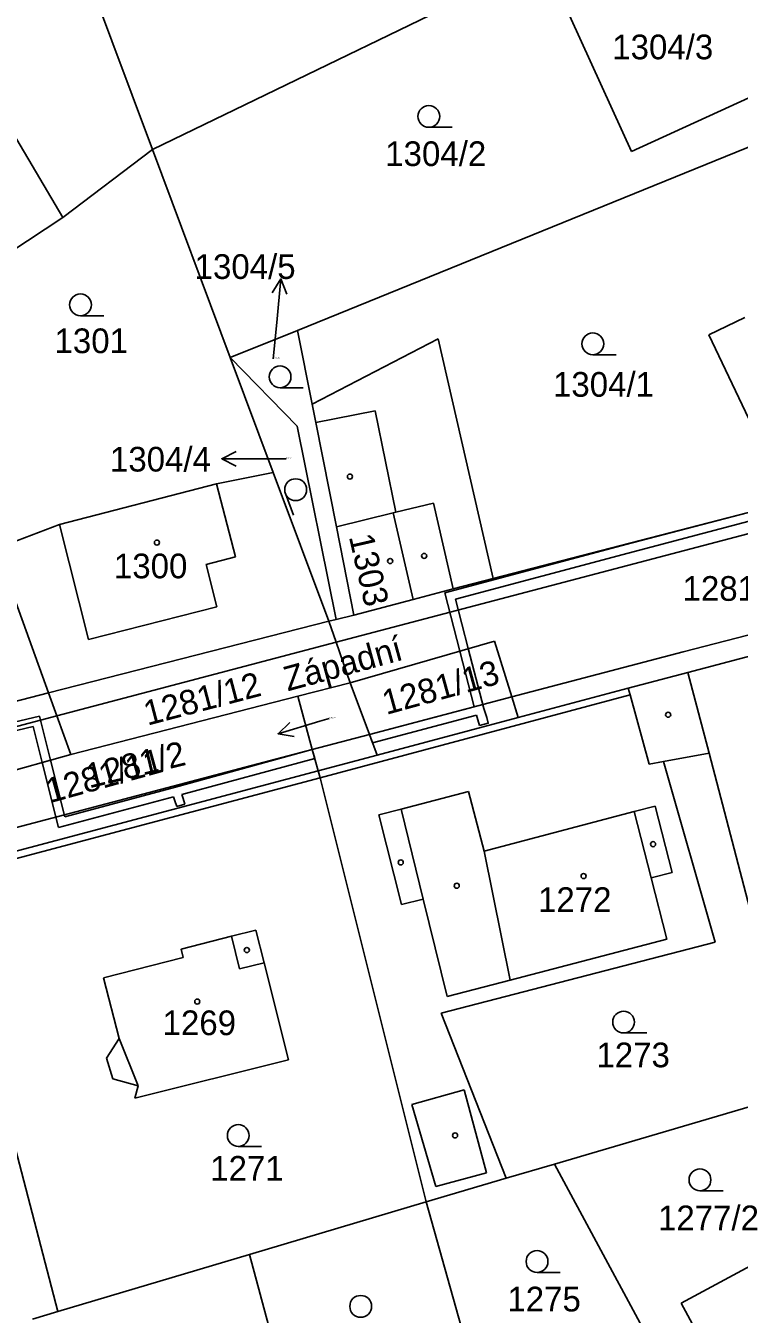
# Model space of a CAD drawing. Extents: x -785744 to -782822, y -1067550 to -1063910.
# Drawn here: x -783898.8 to -783849.7, y -1065560.7 to -1065472 of the extents above; entities that cross this region are included whole.
import ezdxf

# ---------------------------------------------------------------- set-up
doc = ezdxf.new("R2010")
doc.units = 0
for name, color, linetype in [('Hranice parcel', 7, 'Continuous'), ('Parcelní čísla', 7, 'Continuous'), ('Pop_ČP_popisy', 7, 'Continuous'), ('Vnitřní kresba', 7, 'Continuous'), ('Věcná břemena k části', 7, 'Continuous'), ('Značky budov', 7, 'Continuous'), ('Značky kultur', 7, 'Continuous')]:
    doc.layers.add(name, color=color, linetype=linetype)

msp = doc.modelspace()

# ---------------------------------------------------------------- linework, layer by layer
at = {"layer": 'Hranice parcel'}
for points in [[(-783890.12, -1065480.46), (-783861.08, -1065466.4)], [(-783906.42, -1065468.01), (-783896.28, -1065485.16)], [(-783894.31, -1065469.23), (-783890.12, -1065480.46)], [(-783862, -1065469.91), (-783857.13, -1065480.61)], [(-783857.13, -1065480.61), (-783847.46, -1065476.19)], [(-783880.13, -1065492.92), (-783840.1, -1065476.65)], [(-783896.28, -1065485.16), (-783890.12, -1065480.46)], [(-783890.12, -1065480.46), (-783884.76, -1065494.8)], [(-783907.33, -1065492.43), (-783896.28, -1065485.16)], [(-783851.81, -1065493.22), (-783849.33, -1065492.04)], [(-783884.76, -1065494.8), (-783880.13, -1065492.92)], [(-783880.13, -1065492.92), (-783879.12, -1065498.01)], [(-783851.81, -1065493.22), (-783849.06, -1065499)], [(-783879.12, -1065498.01), (-783870.45, -1065493.51)], [(-783870.45, -1065493.51), (-783866.66, -1065510.01)], [(-783884.76, -1065494.8), (-783880.16, -1065499.51)], [(-783884.76, -1065494.8), (-783881.8, -1065502.7)], [(-783879.12, -1065498.01), (-783878.88, -1065499.26)], [(-783878.88, -1065499.26), (-783877.45, -1065506.44)], [(-783880.16, -1065499.51), (-783877.47, -1065512.82)], [(-783885.71, -1065503.48), (-783881.8, -1065502.7)], [(-783881.8, -1065502.7), (-783877.98, -1065512.94)], [(-783896.51, -1065506.28), (-783885.71, -1065503.48)], [(-783866.66, -1065510.01), (-783846.41, -1065504.76)], [(-783900.88, -1065507.94), (-783896.51, -1065506.28)], [(-783877.45, -1065506.44), (-783876.25, -1065512.52)], [(-783900.88, -1065507.94), (-783897.27, -1065517.88)], [(-783869.41, -1065510.72), (-783866.66, -1065510.01)], [(-783853.26, -1065516.47), (-783825.82, -1065509.23)], [(-783872.17, -1065511.44), (-783869.41, -1065510.72)], [(-783876.25, -1065512.52), (-783872.17, -1065511.44)], [(-783877.47, -1065512.82), (-783876.25, -1065512.52)], [(-783897.27, -1065517.88), (-783877.98, -1065512.94)], [(-783877.98, -1065512.94), (-783877.47, -1065512.82)], [(-783877.98, -1065512.94), (-783877.47, -1065514.39)], [(-783877.47, -1065514.39), (-783876.5, -1065517.18)], [(-783876.5, -1065517.18), (-783866.56, -1065514.31)], [(-783866.56, -1065514.31), (-783865.37, -1065518.16)], [(-783880.1, -1065518.1), (-783876.5, -1065517.18)], [(-783876.5, -1065517.18), (-783875.18, -1065520.74)], [(-783857.36, -1065517.56), (-783853.26, -1065516.47)], [(-783853.26, -1065516.47), (-783851.79, -1065522.02)], [(-783908.11, -1065520.68), (-783897.27, -1065517.88)], [(-783897.27, -1065517.88), (-783896.7, -1065519.46)], [(-783864.93, -1065519.58), (-783857.36, -1065517.56)], [(-783895.73, -1065522.13), (-783880.1, -1065518.1)], [(-783880.1, -1065518.1), (-783879.11, -1065521.77)], [(-783865.37, -1065518.16), (-783864.93, -1065519.58)], [(-783896.7, -1065519.46), (-783895.73, -1065522.13)], [(-783874.65, -1065522.16), (-783864.93, -1065519.58)], [(-783875.18, -1065520.74), (-783874.65, -1065522.16)], [(-783905.9, -1065524.97), (-783895.73, -1065522.13)], [(-783879.11, -1065521.77), (-783878.71, -1065523.24)], [(-783878.71, -1065523.24), (-783874.65, -1065522.16)], [(-783854.94, -1065522.6), (-783851.79, -1065522.02)], [(-783851.79, -1065522.02), (-783845.68, -1065545.39)], [(-783900.73, -1065529.09), (-783878.71, -1065523.24)], [(-783878.71, -1065523.24), (-783878.58, -1065523.72)], [(-783854.94, -1065522.6), (-783851.38, -1065535.03)], [(-783878.58, -1065523.72), (-783871.28, -1065552.91)], [(-783888.15, -1065535.52), (-783884.68, -1065534.63)], [(-783884.68, -1065534.63), (-783882.99, -1065534.21)], [(-783882.99, -1065534.21), (-783882.42, -1065536.45)], [(-783888.15, -1065535.52), (-783888, -1065536.1)], [(-783870.23, -1065539.92), (-783851.38, -1065535.03)], [(-783893.49, -1065537.5), (-783888, -1065536.1)], [(-783882.42, -1065536.45), (-783880.76, -1065543.13)], [(-783893.49, -1065537.5), (-783892.4, -1065541.66)], [(-783870.23, -1065539.92), (-783865.76, -1065551.29)], [(-783893.29, -1065543.02), (-783892.4, -1065541.66)], [(-783893.29, -1065543.02), (-783892.85, -1065544.45)], [(-783891.33, -1065545.77), (-783880.76, -1065543.13)], [(-783892.85, -1065544.45), (-783891.09, -1065544.94)], [(-783891.33, -1065545.77), (-783891.09, -1065544.94)], [(-783862.43, -1065550.31), (-783845.68, -1065545.39)], [(-783900.01, -1065547.51), (-783896.64, -1065560.47)], [(-783865.76, -1065551.29), (-783862.43, -1065550.31)], [(-783862.43, -1065550.31), (-783847.93, -1065577.23)], [(-783871.28, -1065552.91), (-783865.76, -1065551.29)], [(-783883.43, -1065556.53), (-783871.28, -1065552.91)], [(-783871.28, -1065552.91), (-783867.76, -1065565.42)], [(-783853.72, -1065559.9), (-783842.37, -1065553.78)], [(-783896.64, -1065560.47), (-783883.43, -1065556.53)], [(-783883.43, -1065556.53), (-783880.09, -1065568.99)], [(-783898.38, -1065561), (-783896.64, -1065560.47)], [(-783853.72, -1065559.9), (-783849.08, -1065568.48)]]:
    msp.add_lwpolyline(points, dxfattribs=at)
at = {"layer": 'Pop_ČP_popisy'}
for p, q in [((-783881.56, -1065492.37), (-783881.272, -1065489.384)), ((-783882.35, -1065501.76), (-783885.35, -1065501.76)), ((-783878.59, -1065519.83), (-783881.465, -1065520.688))]:
    msp.add_line(p, q, dxfattribs=at)
for points in [[(-783881.866, -1065490.331), (-783881.272, -1065489.384), (-783880.87, -1065490.427)], [(-783881.8, -1065494.88), (-783881.56, -1065492.37)], [(-783884.35, -1065502.26), (-783885.35, -1065501.76), (-783884.35, -1065501.26)], [(-783880.91, -1065501.76), (-783882.35, -1065501.76)], [(-783877.94, -1065519.64), (-783878.59, -1065519.83)], [(-783880.364, -1065520.881), (-783881.465, -1065520.688), (-783880.649, -1065519.923)]]:
    msp.add_lwpolyline(points, dxfattribs=at)
at = {"layer": 'Vnitřní kresba'}
for points in [[(-783878.88, -1065499.26), (-783874.78, -1065498.45)], [(-783874.78, -1065498.45), (-783873.36, -1065505.44)], [(-783855.66, -1065508.64), (-783828.62, -1065501.54)], [(-783885.71, -1065503.48), (-783884.41, -1065508.51)], [(-783877.45, -1065506.44), (-783873.54, -1065505.48)], [(-783873.54, -1065505.48), (-783873.36, -1065505.44)], [(-783873.54, -1065505.48), (-783872.17, -1065511.44)], [(-783873.36, -1065505.44), (-783870.76, -1065504.81)], [(-783870.76, -1065504.81), (-783869.41, -1065510.72)], [(-783896.51, -1065506.28), (-783894.51, -1065514.2)], [(-783853.58, -1065515.06), (-783825.62, -1065507.84)], [(-783886.43, -1065509.03), (-783884.41, -1065508.51)], [(-783886.43, -1065509.03), (-783885.68, -1065511.95)], [(-783877.47, -1065514.39), (-783855.66, -1065508.64)], [(-783894.51, -1065514.2), (-783885.68, -1065511.95)], [(-783896.7, -1065519.46), (-783877.47, -1065514.39)], [(-783865.37, -1065518.16), (-783853.58, -1065515.06)], [(-783878.58, -1065523.72), (-783857.23, -1065518.01)], [(-783857.36, -1065517.56), (-783857.23, -1065518.01)], [(-783857.23, -1065518.01), (-783855.91, -1065522.78)], [(-783875.18, -1065520.74), (-783865.37, -1065518.16)], [(-783906.59, -1065522.07), (-783896.7, -1065519.46)], [(-783879.11, -1065521.77), (-783875.18, -1065520.74)], [(-783904.99, -1065528.59), (-783879.11, -1065521.77)], [(-783855.91, -1065522.78), (-783854.94, -1065522.6)], [(-783900.6, -1065529.57), (-783878.58, -1065523.72)], [(-783873, -1065525.88), (-783868.36, -1065524.66)], [(-783868.36, -1065524.66), (-783867.27, -1065528.77)], [(-783874.52, -1065526.28), (-783873, -1065525.88)], [(-783873, -1065525.88), (-783871.48, -1065532.07)], [(-783867.27, -1065528.77), (-783856.95, -1065526.05)], [(-783856.95, -1065526.05), (-783855.51, -1065525.67)], [(-783856.95, -1065526.05), (-783855.78, -1065530.61)], [(-783855.51, -1065525.67), (-783854.34, -1065530.25)], [(-783874.52, -1065526.28), (-783872.97, -1065532.44)], [(-783867.27, -1065528.77), (-783865.49, -1065537.65)], [(-783855.78, -1065530.61), (-783854.34, -1065530.25)], [(-783855.78, -1065530.61), (-783854.71, -1065534.84)], [(-783872.97, -1065532.44), (-783871.48, -1065532.07)], [(-783871.48, -1065532.07), (-783869.82, -1065538.78)], [(-783884.68, -1065534.63), (-783884.12, -1065536.88)], [(-783865.49, -1065537.65), (-783854.71, -1065534.84)], [(-783884.12, -1065536.88), (-783882.42, -1065536.45)], [(-783869.82, -1065538.78), (-783865.49, -1065537.65)], [(-783892.4, -1065541.66), (-783891.09, -1065544.94)], [(-783872.25, -1065546.21), (-783868.65, -1065545.2)], [(-783868.65, -1065545.2), (-783867.12, -1065550.92)], [(-783872.25, -1065546.21), (-783870.6, -1065551.85)], [(-783870.6, -1065551.85), (-783867.12, -1065550.92)]]:
    msp.add_lwpolyline(points, dxfattribs=at)
at = {"layer": 'Věcná břemena k části'}
for points in [[(-783847.59, -1065505.07), (-783857.53, -1065507.67)], [(-783857.37, -1065508.25), (-783846.7, -1065505.44)], [(-783857.53, -1065507.67), (-783869.99, -1065511)], [(-783869.25, -1065511.42), (-783857.37, -1065508.25)], [(-783869.99, -1065511), (-783868.95, -1065515), (-783867.96, -1065518.83)], [(-783868.37, -1065514.83), (-783869.25, -1065511.42)], [(-783867.3, -1065518.96), (-783868.37, -1065514.83)], [(-783867.96, -1065518.83), (-783875.18, -1065520.74), (-783874.97, -1065521.31), (-783867.8, -1065519.41)], [(-783867.61, -1065520.13), (-783867, -1065519.97), (-783867.1, -1065519.58), (-783867.3, -1065518.96)], [(-783897.9, -1065519.47), (-783905.28, -1065521.23)], [(-783897.13, -1065522.52), (-783897.9, -1065519.47)], [(-783867.8, -1065519.41), (-783867.71, -1065519.74), (-783867.61, -1065520.13)], [(-783905.14, -1065521.81), (-783898.34, -1065520.19)], [(-783898.34, -1065520.19), (-783897.71, -1065522.68)], [(-783879.11, -1065521.77), (-783888.54, -1065524.37)], [(-783888.09, -1065524.87), (-783878.94, -1065522.39)], [(-783878.94, -1065522.39), (-783879.11, -1065521.77)], [(-783897.13, -1065522.52), (-783897.71, -1065522.68)], [(-783897.71, -1065522.68), (-783897.13, -1065522.52)], [(-783897.71, -1065522.68), (-783896.59, -1065527.14)], [(-783896.15, -1065526.4), (-783897.13, -1065522.52)], [(-783896.59, -1065527.14), (-783888.67, -1065525.03)], [(-783888.54, -1065524.37), (-783896.15, -1065526.4)], [(-783888.67, -1065525.03), (-783888.57, -1065525.32)], [(-783888, -1065525.15), (-783888.09, -1065524.87)], [(-783887.89, -1065525.53), (-783888, -1065525.15)], [(-783888.57, -1065525.32), (-783888.45, -1065525.7)], [(-783888.45, -1065525.7), (-783887.89, -1065525.53)]]:
    msp.add_lwpolyline(points, dxfattribs=at)
at = {"layer": 'Značky budov'}
for centre in [(-783876.52, -1065502.99), (-783889.81, -1065507.53), (-783871.41, -1065508.45), (-783873.75, -1065508.8), (-783854.61, -1065519.38), (-783855.65, -1065528.29), (-783873.02, -1065529.55), (-783860.43, -1065530.49), (-783869.17, -1065531.15), (-783883.62, -1065535.58), (-783887.03, -1065539.13), (-783869.28, -1065548.34)]:
    msp.add_circle(centre, 0.175, dxfattribs=at)
at = {"layer": 'Značky kultur'}
for p, q in [((-783871.09, -1065478.94), (-783869.49, -1065478.94)), ((-783895.07, -1065491.91), (-783893.47, -1065491.91)), ((-783859.8, -1065494.6), (-783858.2, -1065494.6)), ((-783881.33, -1065496.87), (-783879.73, -1065496.87)), ((-783880.96, -1065504.15), (-783880.4, -1065505.649)), ((-783857.68, -1065541.29), (-783856.08, -1065541.29)), ((-783884.21, -1065549.1), (-783882.61, -1065549.1)), ((-783852.42, -1065552.15), (-783850.82, -1065552.15)), ((-783863.64, -1065557.77), (-783862.04, -1065557.77))]:
    msp.add_line(p, q, dxfattribs=at)
for centre in [(-783871.09, -1065478.19), (-783895.07, -1065491.16), (-783859.8, -1065493.85), (-783881.33, -1065496.12), (-783880.257, -1065503.888), (-783857.68, -1065540.54), (-783884.21, -1065548.35), (-783852.42, -1065551.4), (-783863.64, -1065557.02), (-783875.78, -1065560.11)]:
    msp.add_circle(centre, 0.75, dxfattribs=at)

# ---------------------------------------------------------------- texts
at = {"layer": 'Parcelní čísla'}
for s, height, p in [('1304/3', 1.7, (-783858.46, -1065474.26)), ('1304/2', 1.7, (-783874.09, -1065481.61)), ('1301', 1.7, (-783896.86, -1065494.49)), ('1304/5', 0.1, (-783881.8, -1065494.88)), ('1304/1', 1.7, (-783862.54, -1065497.49)), ('1304/4', 0.1, (-783880.91, -1065501.76)), ('1300', 1.7, (-783892.77, -1065509.99)), ('1281/1', 1.7, (-783853.62, -1065511.54)), ('1281/2', 0.1, (-783877.94, -1065519.64)), ('1272', 1.7, (-783863.57, -1065532.96)), ('1269', 1.7, (-783889.42, -1065541.44)), ('1273', 1.7, (-783859.55, -1065543.65)), ('1271', 1.7, (-783886.14, -1065551.46)), ('1277/2', 1.7, (-783855.31, -1065554.87)), ('1275', 1.7, (-783865.68, -1065560.46))]:
    msp.add_text(s, height=height, dxfattribs=at).set_placement(p)
for s, rotation, p in [('1303', 282.91185, (-783876.6, -1065507.12)), ('1281/13', 15.43176, (-783874.02, -1065519.4)), ('1281/12', 14.75577, (-783890.46, -1065520.14)), ('1281/11', 15.47721, (-783897.19, -1065525.48))]:
    msp.add_text(s, height=1.7, rotation=rotation, dxfattribs=at).set_placement(p)
at = {"layer": 'Pop_ČP_popisy'}
for s, p in [('1304/5', (-783887.214, -1065489.38)), ('1304/4', (-783893.042, -1065502.64))]:
    msp.add_text(s, height=1.7, dxfattribs=at).set_placement(p)
for s, rotation, p in [('Západní', 15.31179, (-783880.81, -1065517.78)), ('1281/2', 13.62699, (-783894.475, -1065524.457))]:
    msp.add_text(s, height=1.7, rotation=rotation, dxfattribs=at).set_placement(p)

doc.saveas('drawing.dxf')
